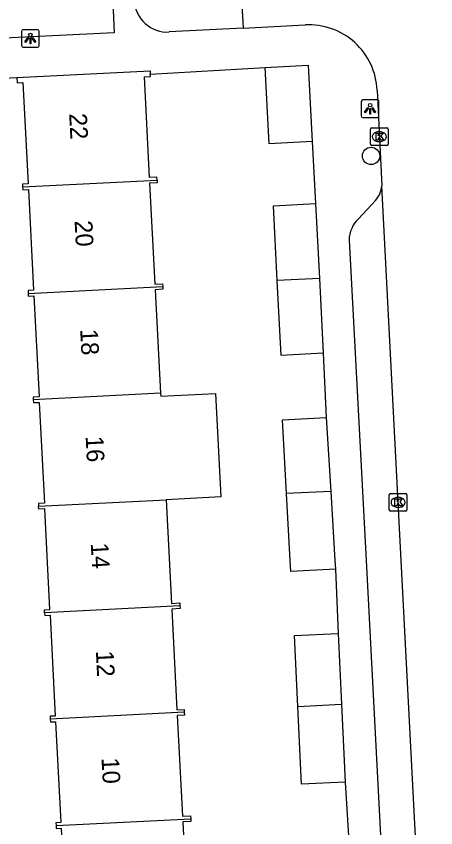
# Model space of a CAD drawing. Extents: x 161084 to 161928, y 385355 to 386522.
# Drawn here: x 161442.17 to 161465.92, y 385484.89 to 385530.8 of the extents above; entities that cross this region are included whole.
import ezdxf

# ---------------------------------------------------------------- set-up
doc = ezdxf.new("R2010")
doc.units = 0
for name, color, linetype in [('IMGEO_Boom', 7, 'Continuous'), ('IMGEO_Kolk', 7, 'Continuous'), ('IMGEO_Lichtpunt', 7, 'Continuous'), ('IMGEO_Muur', 7, 'Continuous'), ('IMGEO_Pand', 7, 'Continuous'), ('IMGEO_Pand_nummerreeks', 7, 'Continuous'), ('IMGEO_Rijbaan_lokaal_open', 7, 'Continuous'), ('IMGEO_Voetpad_open', 7, 'Continuous')]:
    doc.layers.add(name, color=color, linetype=linetype)

msp = doc.modelspace()

# ---------------------------------------------------------------- linework, layer by layer
at = {"layer": 'IMGEO_Boom'}
msp.add_circle((161462.255, 385522.895), 0.489, dxfattribs=at)
at = {"layer": 'IMGEO_Kolk'}
for p, q in [((161462.294, 385524.485), (161463.146, 385524.485)), ((161462.219, 385523.559), (161462.219, 385524.411)), ((161462.707, 385524.265), (161462.732, 385524.265)), ((161463.22, 385524.411), (161463.22, 385523.559)), ((161462.73, 385523.705), (161462.705, 385523.705)), ((161463.146, 385523.485), (161462.294, 385523.485)), ((161463.284, 385502.87), (161463.284, 385503.722)), ((161463.359, 385503.796), (161464.211, 385503.796)), ((161463.772, 385503.576), (161463.797, 385503.576)), ((161464.285, 385503.722), (161464.285, 385502.87)), ((161463.795, 385503.016), (161463.77, 385503.016)), ((161464.211, 385502.796), (161463.359, 385502.796))]:
    msp.add_line(p, q, dxfattribs=at)
for points in [[(161462.294, 385524.485), (161463.146, 385524.485)], [(161462.219, 385523.559), (161462.219, 385524.411)], [(161462.54, 385524.185), (161462.663, 385524.185), (161462.663, 385524.034), (161462.793, 385524.185), (161462.957, 385524.185), (161462.811, 385524.034), (161462.964, 385523.785), (161462.812, 385523.785), (161462.727, 385523.949), (161462.663, 385523.882), (161462.663, 385523.785), (161462.54, 385523.785), (161462.54, 385524.185)], [(161463.22, 385524.411), (161463.22, 385523.559)], [(161463.146, 385523.485), (161462.294, 385523.485)], [(161463.284, 385502.87), (161463.284, 385503.722)], [(161463.359, 385503.796), (161464.211, 385503.796)], [(161463.605, 385503.496), (161463.728, 385503.496), (161463.728, 385503.345), (161463.858, 385503.496), (161464.022, 385503.496), (161463.876, 385503.345), (161464.029, 385503.096), (161463.877, 385503.096), (161463.792, 385503.26), (161463.728, 385503.193), (161463.728, 385503.096), (161463.605, 385503.096), (161463.605, 385503.496)], [(161464.285, 385503.722), (161464.285, 385502.87)], [(161464.211, 385502.796), (161463.359, 385502.796)]]:
    msp.add_lwpolyline(points, dxfattribs=at)
for centre, start, end in [((161462.296, 385524.409), 91.552, 178.448), ((161462.296, 385524.409), 91.552, 178.448), ((161463.144, 385524.409), 1.552, 88.448), ((161463.144, 385524.409), 1.552, 88.448), ((161462.296, 385523.561), 181.552, 268.448), ((161462.296, 385523.561), 181.552, 268.448), ((161463.144, 385523.561), 271.552, 358.448), ((161463.144, 385523.561), 271.552, 358.448), ((161463.361, 385503.72), 91.552, 178.448), ((161463.361, 385503.72), 91.552, 178.448), ((161464.209, 385503.72), 1.552, 88.448), ((161464.209, 385503.72), 1.552, 88.448), ((161463.361, 385502.872), 181.552, 268.448), ((161463.361, 385502.872), 181.552, 268.448), ((161464.209, 385502.872), 271.552, 358.448), ((161464.209, 385502.872), 271.552, 358.448)]:
    msp.add_arc(centre, 0.0765, start, end, dxfattribs=at)
for centre, major_axis, ratio, start_param, end_param in [((161462.706, 385523.985), (-0.387, 0.002), 0.722429, 4.712389, 7.853982), ((161462.731, 385523.985), (-0.39, 0.002), 0.717154, 1.570796, 4.712389), ((161463.771, 385503.296), (-0.387, 0.002), 0.722429, 4.712389, 7.853982), ((161463.796, 385503.296), (-0.39, 0.002), 0.717154, 1.570796, 4.712389)]:
    msp.add_ellipse(centre, major_axis=major_axis, ratio=ratio, start_param=start_param, end_param=end_param, dxfattribs=at)
at = {"layer": 'IMGEO_Lichtpunt'}
for p, q in [((161443.379, 385530.036), (161442.571, 385530.036)), ((161443.379, 385530.036), (161442.571, 385530.036)), ((161442.477, 385529.941), (161442.477, 385529.134)), ((161442.477, 385529.941), (161442.477, 385529.134)), ((161443.473, 385529.134), (161443.473, 385529.941)), ((161443.473, 385529.134), (161443.473, 385529.941)), ((161442.571, 385529.04), (161443.379, 385529.04)), ((161442.571, 385529.04), (161443.379, 385529.04)), ((161461.703, 385525.967), (161461.703, 385525.16)), ((161461.703, 385525.967), (161461.703, 385525.16)), ((161462.605, 385526.062), (161461.797, 385526.062)), ((161462.605, 385526.062), (161461.797, 385526.062)), ((161462.699, 385525.16), (161462.699, 385525.967)), ((161462.699, 385525.16), (161462.699, 385525.967)), ((161461.797, 385525.066), (161462.605, 385525.066)), ((161461.797, 385525.066), (161462.605, 385525.066))]:
    msp.add_line(p, q, dxfattribs=at)
for points in [[(161442.851, 385529.605), (161442.89, 385529.577), (161442.702, 385529.315), (161442.664, 385529.342), (161442.851, 385529.605)], [(161442.953, 385529.557), (161443, 385529.557), (161443, 385529.235), (161442.953, 385529.235), (161442.953, 385529.557)], [(161443.063, 385529.577), (161443.101, 385529.604), (161443.288, 385529.342), (161443.249, 385529.314), (161443.063, 385529.577)], [(161462.077, 385525.631), (161462.116, 385525.603), (161461.928, 385525.341), (161461.89, 385525.368), (161462.077, 385525.631)], [(161462.179, 385525.583), (161462.226, 385525.583), (161462.226, 385525.261), (161462.179, 385525.261), (161462.179, 385525.583)], [(161462.289, 385525.603), (161462.327, 385525.63), (161462.514, 385525.368), (161462.475, 385525.34), (161462.289, 385525.603)]]:
    msp.add_lwpolyline(points, dxfattribs=at)
for centre in [(161442.976, 385529.739), (161462.202, 385525.765)]:
    msp.add_circle(centre, 0.0994, dxfattribs=at)
for centre, start, end in [((161442.571, 385529.941), 90, 180), ((161442.571, 385529.941), 90, 180), ((161443.379, 385529.941), 0, 90), ((161443.379, 385529.941), 0, 90), ((161442.571, 385529.134), 180, 270), ((161442.571, 385529.134), 180, 270), ((161443.379, 385529.134), 270, 0), ((161443.379, 385529.134), 270, 360), ((161461.797, 385525.967), 90, 180), ((161461.797, 385525.967), 90, 180), ((161462.605, 385525.967), 0, 90), ((161462.605, 385525.967), 0, 90), ((161461.797, 385525.16), 180, 270), ((161461.797, 385525.16), 180, 270), ((161462.605, 385525.16), 270, 0), ((161462.605, 385525.16), 270, 360)]:
    msp.add_arc(centre, 0.0946, start, end, dxfattribs=at)
at = {"layer": 'IMGEO_Muur'}
msp.add_lwpolyline([(161449.762, 385527.529), (161456.268, 385527.897)], dxfattribs=at)
at = {"layer": 'IMGEO_Pand'}
for points in [[(161442.21, 385527.341), (161447.858, 385527.611), (161449.754, 385527.701), (161449.762, 385527.529)], [(161456.268, 385527.897), (161458.688, 385528.024), (161458.913, 385523.708)], [(161458.913, 385523.708), (161456.493, 385523.582), (161456.268, 385527.897)], [(161442.21, 385527.341), (161442.225, 385527.025), (161442.554, 385527.041), (161442.846, 385521.319), (161442.528, 385521.303), (161442.536, 385521.143)], [(161450.144, 385521.531), (161450.136, 385521.691), (161449.706, 385521.669), (161449.431, 385527.365), (161449.769, 385527.381), (161449.762, 385527.529)], [(161442.536, 385521.143), (161450.144, 385521.531)], [(161450.144, 385521.531), (161450.153, 385521.371), (161449.722, 385521.349), (161450.02, 385515.647), (161450.459, 385515.669), (161450.468, 385515.509)], [(161442.536, 385521.143), (161442.544, 385520.983), (161442.863, 385520.999), (161443.154, 385515.297), (161442.841, 385515.281), (161442.849, 385515.121)], [(161456.944, 385515.84), (161456.73, 385520.079), (161459.117, 385520.199)], [(161459.117, 385520.199), (161459.331, 385515.961)], [(161459.331, 385515.961), (161456.944, 385515.84)], [(161459.545, 385511.732), (161457.158, 385511.612), (161456.944, 385515.84)], [(161459.331, 385515.961), (161459.545, 385511.732)], [(161442.849, 385515.121), (161450.468, 385515.509)], [(161450.468, 385515.509), (161450.476, 385515.35), (161450.036, 385515.327), (161450.343, 385509.466)], [(161442.849, 385515.121), (161442.857, 385514.961), (161443.171, 385514.977), (161443.462, 385509.275), (161443.132, 385509.258), (161443.14, 385509.098)], [(161450.343, 385509.466), (161443.14, 385509.098)], [(161450.343, 385509.466), (161450.352, 385509.303), (161453.45, 385509.461), (161453.748, 385503.602), (161450.657, 385503.444)], [(161443.14, 385509.098), (161443.148, 385508.938), (161443.478, 385508.955), (161443.77, 385503.253), (161443.43, 385503.236), (161443.438, 385503.076)], [(161457.466, 385503.791), (161457.235, 385507.969), (161459.717, 385508.103)], [(161459.717, 385508.103), (161459.972, 385503.919)], [(161459.972, 385503.919), (161457.466, 385503.791)], [(161459.972, 385503.919), (161460.211, 385500), (161460.24, 385499.522)], [(161443.438, 385503.076), (161450.657, 385503.444)], [(161450.657, 385503.444), (161450.961, 385497.582), (161451.43, 385497.606), (161451.438, 385497.446)], [(161460.24, 385499.522), (161457.709, 385499.392), (161457.675, 385500), (161457.466, 385503.791)], [(161443.782, 385497.056), (161443.774, 385497.216), (161444.077, 385497.231), (161443.786, 385502.934), (161443.445, 385502.916), (161443.438, 385503.076)], [(161451.438, 385497.446), (161443.782, 385497.056)], [(161451.438, 385497.446), (161451.446, 385497.286), (161450.977, 385497.262), (161451.27, 385491.56), (161451.677, 385491.581), (161451.685, 385491.421)], [(161443.782, 385497.056), (161443.79, 385496.896), (161444.094, 385496.912), (161444.385, 385491.209), (161444.094, 385491.194), (161444.102, 385491.034)], [(161458.118, 385491.749), (161457.93, 385495.761), (161460.386, 385495.876)], [(161460.386, 385495.876), (161460.574, 385491.875)], [(161458.118, 385491.749), (161460.574, 385491.875)], [(161460.574, 385491.875), (161460.78, 385487.474)], [(161451.685, 385491.421), (161444.102, 385491.034)], [(161451.685, 385491.421), (161451.693, 385491.261), (161451.286, 385491.24), (161451.579, 385485.537), (161452.037, 385485.561), (161452.045, 385485.401)], [(161460.78, 385487.474), (161458.324, 385487.359), (161458.118, 385491.749)], [(161444.102, 385491.034), (161444.11, 385490.874), (161444.402, 385490.889), (161444.693, 385485.186), (161444.419, 385485.172), (161444.427, 385485.012)], [(161444.427, 385485.012), (161452.045, 385485.401)], [(161444.427, 385485.012), (161444.435, 385484.852), (161444.709, 385484.866), (161445.001, 385479.164), (161444.693, 385479.148), (161444.701, 385478.988)], [(161452.045, 385485.401), (161452.053, 385485.241), (161451.596, 385485.218), (161451.888, 385479.515), (161452.333, 385479.538), (161452.341, 385479.378)]]:
    msp.add_lwpolyline(points, dxfattribs=at)
at = {"layer": 'IMGEO_Rijbaan_lokaal_open'}
for points in [[(161454.165, 385545.054), (161455.012, 385530.126)], [(161455.012, 385530.126), (161458.521, 385530.31)], [(161462.601, 385526.611), (161462.868, 385521.205)], [(161465.916, 385462.228), (161463.964, 385500), (161462.868, 385521.205)]]:
    msp.add_lwpolyline(points, dxfattribs=at)
msp.add_arc((161458.722, 385526.432), 3.883, 2.6424, 92.9656, dxfattribs=at)
at = {"layer": 'IMGEO_Voetpad_open'}
for points in [[(161447.075, 385544.654), (161447.719, 385529.856), (161433.744, 385529.18)], [(161455.012, 385530.126), (161450.82, 385529.907)], [(161449.762, 385527.529), (161456.268, 385527.897)], [(161434.131, 385526.944), (161442.21, 385527.341)], [(161458.913, 385523.708), (161459.117, 385520.199)], [(161462.504, 385520.372), (161461.536, 385519.345)], [(161461.006, 385518.133), (161461.968, 385500), (161463.752, 385466.016)], [(161459.545, 385511.732), (161459.717, 385508.103)], [(161460.24, 385499.522), (161460.386, 385495.876)], [(161460.78, 385487.474), (161461.014, 385483.839)]]:
    msp.add_lwpolyline(points, dxfattribs=at)
for centre, radius, start, end in [((161450.722, 385531.771), 1.867, 182.8881, 273.002), ((161461.444, 385521.331), 1.43, 317.8605, 354.9313), ((161462.814, 385518.064), 1.809, 134.9375, 177.8236)]:
    msp.add_arc(centre, radius, start, end, dxfattribs=at)

# ---------------------------------------------------------------- texts
at = {"layer": 'IMGEO_Pand_nummerreeks'}
for s, rotation, p in [('22', 272.9219, (161445.168, 385525.287)), ('20', 272.9219, (161445.477, 385519.227)), ('18', 272.9219, (161445.791, 385513.083)), ('16', 272.9219, (161446.101, 385507.032)), ('14', 273.5521, (161446.387, 385500.989)), ('12', 272.9906, (161446.679, 385494.89)), ('10', 272.9906, (161446.997, 385488.838))]:
    msp.add_text(s, height=1, rotation=rotation, dxfattribs=at).set_placement(p)

doc.saveas('drawing.dxf')
